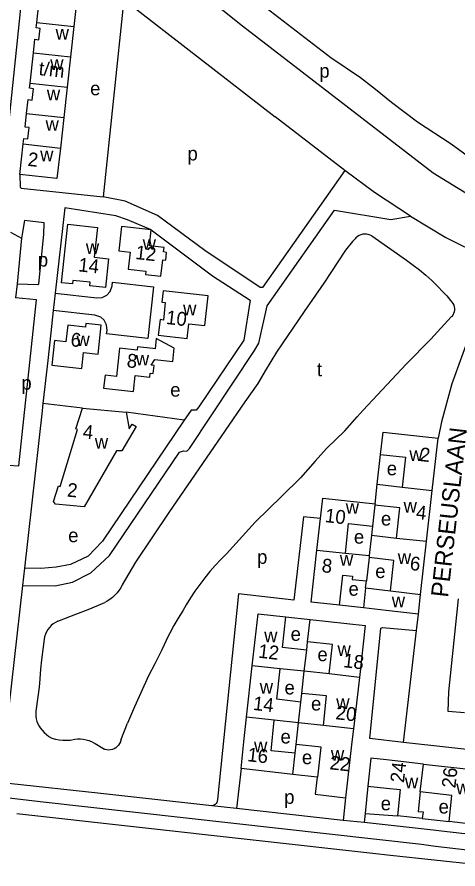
# Model space of a CAD drawing. Extents: x 161936 to 163647, y 386450 to 388633.
# Drawn here: x 162393 to 162520.7, y 386463.2 to 386710 of the extents above; entities that cross this region are included whole.
import ezdxf

# ---------------------------------------------------------------- set-up
doc = ezdxf.new("R2010")
doc.units = 0
for name, color, linetype in [('BLT_Basislijn', 7, 'Continuous'), ('BLT_Bebouwing', 7, 'Continuous'), ('BLT_Centroide', 7, 'Continuous'), ('BLT_Huisnummer', 7, 'Continuous'), ('BLT_Huisnummer_ tussenligend', 7, 'Continuous'), ('BLT_Huisnummer_reeks', 7, 'Continuous'), ('BLT_Onderverdeling_panden', 7, 'Continuous'), ('BLT_Straatnaam', 7, 'Continuous')]:
    doc.layers.add(name, color=color, linetype=linetype)

msp = doc.modelspace()

# ---------------------------------------------------------------- linework, layer by layer
at = {"layer": 'BLT_Basislijn'}
for p, q in [((162423.98, 386715.2), (162418, 386657.93)), ((162423.98, 386715.2), (162467.83, 386681.07)), ((162487.98, 386665.53), (162467.83, 386681.07)), ((162394.34, 386645.97), (162393.02, 386632.73)), ((162495.8, 386646.6), (162505.85, 386639.56)), ((162393.02, 386632.73), (162392.53, 386628.62)), ((162517.5, 386629.22), (162519, 386627.44)), ((162411.94, 386596.73), (162400.51, 386598)), ((162441.45, 386593.23), (162424.62, 386595.56)), ((162497.37, 386574.66), (162498.34, 386583.27)), ((162496.01, 386562.53), (162495.71, 386559.86)), ((162395.18, 386550.29), (162394.6, 386545.27)), ((162494, 386544.68), (162494.22, 386546.64)), ((162394.6, 386545.27), (162389.79, 386502.39)), ((162413.62, 386538.36), (162418.41, 386540.43)), ((162493.34, 386538.81), (162486.44, 386539.59)), ((162508.74, 386532.27), (162509.29, 386537.02)), ((162470.91, 386536.22), (162477.95, 386535.46)), ((162504.99, 386499.79), (162508.74, 386532.27)), ((162400.85, 386529.81), (162400.1, 386523.79)), ((162476.92, 386526.58), (162477.2, 386529.02)), ((162399.44, 386515.81), (162398.6, 386509.61)), ((162475.22, 386511.55), (162475.51, 386514.05)), ((162423.11, 386500.49), (162424.99, 386505.47)), ((162415.6, 386499.55), (162418.32, 386497.86)), ((162473.56, 386496.71), (162473.85, 386499.27)), ((162457.91, 386492.25), (162456.61, 386480.68)), ((162479.93, 386489.8), (162472.88, 386490.59)), ((162417.32, 386485.01), (162390.56, 386487.92)), ((162449.46, 386481.47), (162417.32, 386485.01)), ((162494.66, 386487.2), (162493.86, 386479.26)), ((162510.18, 386470.25), (162400.62, 386482.55)), ((162488.2, 386483.84), (162487.5, 386477.27)), ((162456.61, 386480.68), (162449.46, 386481.47)), ((162487.5, 386477.27), (162456.61, 386480.68)), ((162496.07, 386467.66), (162392.98, 386479.18)), ((162493.86, 386479.26), (162493.59, 386476.6)), ((162493.86, 386479.26), (162503.19, 386478.58)), ((162510.41, 386477.78), (162518.16, 386476.89)), ((162493.59, 386476.6), (162487.5, 386477.27)), ((162513.54, 386474.39), (162493.59, 386476.6))]:
    msp.add_line(p, q, dxfattribs=at)
for points in [[(162455.71, 386750.58), (162452.51, 386722.52), (162483.88, 386698.28), (162492.52, 386692.46), (162496.84, 386689.07), (162501.53, 386685.32), (162509.05, 386679.68), (162518.81, 386673.29), (162525.95, 386668.03), (162534.03, 386663.33), (162546.98, 386658.02)], [(162357.02, 386722.09), (162358.39, 386728.69), (162395.24, 386724.75), (162389.18, 386665.91), (162388.81, 386663.7), (162387.45, 386662.16), (162384.42, 386661.81), (162351.17, 386665.66), (162351.25, 386669.26)], [(162436.06, 386725.36), (162458.34, 386707.45), (162513.56, 386664.91), (162525.07, 386657.8), (162536.25, 386651.7), (162546.32, 386647.3), (162548.1, 386646.87)], [(162487.98, 386665.53), (162464.16, 386631.69), (162463.45, 386631.64), (162447.44, 386642.4), (162433.72, 386652.52), (162424.34, 386656.69), (162418, 386657.93)], [(162507.01, 386652.31), (162496.6, 386659.13), (162487.98, 386665.53)], [(162393.85, 386664.44), (162393.87, 386660.69), (162394.16, 386660.45), (162418, 386657.93)], [(162394.6, 386545.27), (162404.02, 386545.23), (162409.09, 386546.24), (162414.43, 386548.98), (162419.84, 386553.98), (162440.06, 386583.98), (162441.19, 386584.36), (162442.17, 386584.23), (162442.99, 386585.04), (162461.77, 386613.37), (162463.08, 386615.49), (162465.52, 386626.33), (162485, 386654.04), (162501.33, 386651.38), (162507.01, 386652.31)], [(162431.9, 386648.38), (162425, 386651.25), (162421.66, 386652.46), (162406.86, 386654.78), (162404.08, 386629.98)], [(162393.02, 386632.73), (162399.03, 386632.52), (162399.28, 386632.73), (162400.79, 386647.01), (162400.84, 386650.42), (162395.14, 386651.03), (162394.34, 386645.97)], [(162507.01, 386652.31), (162517.24, 386646.13), (162527.91, 386640.87), (162530.04, 386637.91), (162530.2, 386634.67), (162518.99, 386603.78), (162516.02, 386592.7), (162515.02, 386587.96)], [(162431.9, 386648.38), (162449.68, 386635.04), (162460.59, 386627.98), (162458.68, 386616.43), (162445.63, 386597.11), (162444.89, 386596.15), (162443.49, 386596.14), (162442.55, 386594.85), (162441.45, 386593.23)], [(162391.15, 386647.64), (162394.34, 386645.97)], [(162490.92, 386645.76), (162490.17, 386645.01), (162488.2, 386642.47), (162481.9, 386632.89), (162476.17, 386624.71), (162468.19, 386612.87), (162464.9, 386607.52), (162462.74, 386603.85), (162458.99, 386598.49), (162453.35, 386590.23)], [(162495.8, 386646.6), (162495.31, 386646.85), (162494.78, 386647.02), (162494.24, 386647.12), (162493.69, 386647.13), (162493.14, 386647.07), (162492.6, 386646.92), (162492.1, 386646.71), (162491.62, 386646.42), (162491.2, 386646.06), (162490.92, 386645.76)], [(162505.85, 386639.56), (162507.75, 386638.17), (162509.6, 386636.73), (162511.4, 386635.22), (162513.15, 386633.65), (162514.84, 386632.02), (162516.48, 386630.33), (162517.5, 386629.22)], [(162404.08, 386629.98), (162416.11, 386628.63), (162417.66, 386628.74), (162419.05, 386629.47), (162419.97, 386630.45), (162420.53, 386632.15), (162420.64, 386633.15), (162432.57, 386631.8), (162430.89, 386616.9), (162418.96, 386618.24), (162419.08, 386619.24), (162418.96, 386620.88), (162418.23, 386622.18), (162417.28, 386623.1), (162415.55, 386623.66), (162403.52, 386625.01)], [(162387.05, 386580.4), (162393.5, 386580), (162398.68, 386628.05), (162392.53, 386628.62)], [(162404.08, 386629.98), (162403.52, 386625.01)], [(162519, 386627.44), (162519.29, 386627.03), (162519.52, 386626.57), (162519.67, 386626.09), (162519.75, 386625.59), (162519.74, 386625.09), (162519.65, 386624.59), (162519.49, 386624.11), (162519.26, 386623.67), (162518.95, 386623.26), (162518.81, 386623.11)], [(162403.52, 386625.01), (162402.79, 386618.49), (162401.92, 386610.55), (162400.51, 386598)], [(162488.01, 386590.13), (162491.58, 386594.17), (162493.27, 386596.15), (162505.76, 386609.4), (162512.9, 386616.72), (162518.81, 386623.11)], [(162400.51, 386598), (162400.27, 386595.91), (162395.18, 386550.29)], [(162441.45, 386593.23), (162417.77, 386558.12), (162413.57, 386553.82), (162408.54, 386551.36), (162404.36, 386550.58), (162399.95, 386550.24), (162395.18, 386550.29)], [(162453.35, 386590.23), (162437.01, 386566.45), (162427.33, 386552.08), (162423.48, 386545.5)], [(162488.01, 386590.13), (162482.65, 386584.96), (162479.37, 386581.3), (162475.14, 386576.51), (162469.69, 386571.15), (162461.99, 386563.63), (162453.73, 386554.52)], [(162480.93, 386564.74), (162475.96, 386565.21), (162473.24, 386541.07), (162457.18, 386542.9), (162451.09, 386483.27)], [(162453.73, 386554.52), (162452.05, 386552.85), (162450.43, 386551.11), (162448.87, 386549.33), (162447.37, 386547.49), (162445.93, 386545.61), (162444.56, 386543.67), (162443.25, 386541.7), (162442.01, 386539.67), (162441.05, 386537.98)], [(162423.48, 386545.5), (162423.05, 386544.68), (162422.54, 386543.9), (162421.97, 386543.17), (162421.34, 386542.49), (162420.65, 386541.86), (162419.92, 386541.3), (162419.13, 386540.8), (162418.41, 386540.43)], [(162522.68, 386508.39), (162517.91, 386508.81), (162518.07, 386514.54), (162520.9, 386541.48)], [(162404.79, 386534.98), (162410.06, 386537.02), (162413.62, 386538.36)], [(162441.05, 386537.98), (162439.71, 386535.86), (162438.44, 386533.69), (162437.24, 386531.48), (162436.91, 386530.84)], [(162404.79, 386534.98), (162404.13, 386534.61), (162403.51, 386534.18), (162402.93, 386533.68), (162402.42, 386533.13), (162401.96, 386532.53), (162401.57, 386531.88), (162401.25, 386531.19), (162401.01, 386530.48), (162400.85, 386529.81)], [(162504.99, 386499.79), (162495.23, 386500.94), (162498.37, 386532.97), (162498.85, 386533.16), (162508.74, 386532.27)], [(162436.91, 386530.84), (162434.95, 386526.71), (162432.91, 386522.62), (162431.09, 386519.1)], [(162400.1, 386523.79), (162399.8, 386521.03), (162399.57, 386518.25), (162399.44, 386515.81)], [(162431.09, 386519.1), (162427.07, 386510.16), (162424.99, 386505.47)], [(162398.6, 386509.61), (162398.47, 386508.87), (162398.43, 386508.13), (162398.46, 386507.39), (162398.58, 386506.66), (162398.77, 386505.94), (162399.04, 386505.24), (162399.38, 386504.59), (162399.72, 386504.06)], [(162399.72, 386504.06), (162400.27, 386503.35), (162400.88, 386502.7), (162401.55, 386502.1), (162402.27, 386501.56), (162403.1, 386501.05)], [(162403.1, 386501.05), (162404.14, 386500.79), (162405.2, 386500.61), (162406.26, 386500.5), (162407.33, 386500.48), (162408.4, 386500.53), (162408.93, 386500.59)], [(162408.93, 386500.59), (162409.73, 386500.76), (162410.55, 386500.85), (162411.37, 386500.86), (162412.19, 386500.79), (162412.99, 386500.64), (162413.78, 386500.42), (162414.55, 386500.12), (162415.28, 386499.74), (162415.6, 386499.55)], [(162423.11, 386500.49), (162422.95, 386499.97), (162422.71, 386499.49), (162422.41, 386499.04), (162422.05, 386498.64), (162421.63, 386498.3), (162421.16, 386498.03), (162420.66, 386497.82), (162420.13, 386497.7), (162419.6, 386497.65), (162419.06, 386497.68), (162418.53, 386497.79), (162418.32, 386497.86)], [(162581.77, 386501.44), (162578.61, 386501.46), (162575.65, 386496.79), (162571.99, 386494.07), (162570.94, 386493.6), (162567.18, 386492.92), (162504.99, 386499.79)], [(162400.62, 386482.55), (162381.58, 386484.8), (162362.54, 386486.98), (162343.48, 386489.07), (162324.42, 386491.08), (162317.93, 386491.75)], [(162451.09, 386483.27), (162451, 386482.84), (162450.88, 386482.48), (162450.69, 386482.16), (162450.44, 386481.89), (162450.14, 386481.67), (162449.79, 386481.53), (162449.46, 386481.47)], [(162572.96, 386469.05), (162571.63, 386469.13), (162562.33, 386469.76), (162553.04, 386470.47), (162543.76, 386471.26), (162534.49, 386472.13), (162525.22, 386473.08), (162515.96, 386474.11), (162513.54, 386474.39)], [(162541.61, 386466.69), (162532.49, 386467.62), (162523.37, 386468.64), (162514.26, 386469.73), (162510.18, 386470.25)], [(162569.36, 386464.86), (162561.19, 386463.89), (162554.99, 386463.48), (162543.28, 386463.18), (162531.02, 386463.88), (162526.48, 386464.41), (162513.85, 386465.7), (162501.24, 386467.07), (162496.07, 386467.66)]]:
    msp.add_lwpolyline(points, dxfattribs=at)
at = {"layer": 'BLT_Bebouwing'}
for p, q in [((162398.72, 386708.48), (162399.7, 386717.29)), ((162409.46, 386707.29), (162408.48, 386698.49)), ((162396.77, 386690.87), (162397.74, 386699.67)), ((162408.48, 386698.49), (162407.51, 386689.68)), ((162407.51, 386689.68), (162406.53, 386680.87)), ((162406.53, 386680.87), (162405.56, 386672.06)), ((162393.85, 386664.44), (162394.82, 386673.25)), ((162411.94, 386596.73), (162424.62, 386595.56)), ((162513.32, 386572.88), (162515.02, 386587.96)), ((162496.73, 386568.96), (162497.37, 386574.66)), ((162497.37, 386574.66), (162504.61, 386573.85)), ((162511.67, 386558.15), (162513.32, 386572.88)), ((162496.68, 386568.55), (162496.01, 386562.53)), ((162479.9, 386555.52), (162480.93, 386564.74)), ((162495.71, 386559.86), (162495.04, 386553.96)), ((162495.71, 386559.86), (162502.95, 386559.04)), ((162509.93, 386542.71), (162511.67, 386558.15)), ((162478.21, 386540.51), (162479.9, 386555.52)), ((162488.16, 386554.65), (162495.04, 386553.96)), ((162494.98, 386553.41), (162494.22, 386546.64)), ((162494, 386544.68), (162493.34, 386538.81)), ((162494, 386544.68), (162501.22, 386543.8)), ((162509.29, 386537.02), (162509.93, 386542.71)), ((162486.44, 386539.59), (162478.21, 386540.51)), ((162477.2, 386529.02), (162477.95, 386535.46)), ((162476.21, 386520.48), (162476.92, 386526.58)), ((162459.5, 386507.16), (162461.15, 386522.03)), ((162476.21, 386520.48), (162469.23, 386521.21)), ((162475.51, 386514.05), (162476.21, 386520.48)), ((162483.43, 386519.68), (162476.21, 386520.48)), ((162492.18, 386518.69), (162490.48, 386503.78)), ((162474.55, 386505.52), (162475.22, 386511.55)), ((162458.7, 386500.02), (162459.5, 386507.16)), ((162474.55, 386505.52), (162467.53, 386506.28)), ((162473.85, 386499.27), (162474.55, 386505.52)), ((162481.77, 386504.73), (162474.55, 386505.52)), ((162490.48, 386503.78), (162490.04, 386500)), ((162457.91, 386492.25), (162458.7, 386500.02)), ((162490.04, 386500), (162488.2, 386483.84)), ((162472.88, 386490.59), (162473.56, 386496.71)), ((162472.88, 386490.59), (162457.91, 386492.25)), ((162510.73, 386493.59), (162525.61, 386491.95)), ((162479.93, 386489.8), (162480.17, 386489.78)), ((162510.41, 386477.78), (162503.19, 386478.58)), ((162525.33, 386476.1), (162518.16, 386476.89))]:
    msp.add_line(p, q, dxfattribs=at)
for points in [[(162399.7, 386717.29), (162410.43, 386716.1), (162409.46, 386707.29)], [(162397.74, 386699.67), (162398.18, 386703.57), (162399.34, 386703.45), (162399.7, 386706.73), (162398.54, 386706.85), (162398.72, 386708.48)], [(162395.8, 386682.06), (162396.24, 386686.09), (162397.41, 386685.96), (162397.77, 386689.24), (162396.61, 386689.37), (162396.77, 386690.87)], [(162394.82, 386673.25), (162395, 386674.86), (162396.16, 386674.73), (162396.53, 386678.01), (162395.36, 386678.14), (162395.8, 386682.06)], [(162405.56, 386672.06), (162404.58, 386663.25), (162393.85, 386664.44)], [(162416.32, 386649), (162415.32, 386640.47), (162419.54, 386639.99), (162418.61, 386631.63), (162414.13, 386632.15), (162414.23, 386633.15), (162409.18, 386633.69), (162409.08, 386632.73), (162405.89, 386633.05), (162407.74, 386649.96), (162416.32, 386649)], [(162431.9, 386648.38), (162423.28, 386649.32), (162422.48, 386642.31), (162425.79, 386641.93), (162425.23, 386636.97), (162430.32, 386636.39), (162430.22, 386635.41), (162434.67, 386634.91), (162435.23, 386639.64), (162436.08, 386639.56), (162436.32, 386641.84), (162435.46, 386641.94), (162435.59, 386643.23), (162431.42, 386643.7), (162431.9, 386648.38)], [(162434.98, 386627.4), (162435.97, 386627.29), (162435.43, 386622.2), (162434.43, 386622.34), (162433.93, 386617.89), (162442.27, 386616.92), (162442.74, 386621.15), (162447.38, 386620.63), (162448.34, 386629.25), (162435.35, 386630.73), (162434.98, 386627.4)], [(162403.91, 386616.3), (162403.12, 386609.11), (162411.8, 386608.16), (162412.31, 386612.86), (162416.48, 386612.36), (162417.4, 386620.7), (162412.96, 386621.18), (162412.85, 386620.18), (162407.76, 386620.76), (162407.18, 386615.89), (162403.91, 386616.3)], [(162418.5, 386606.27), (162418.06, 386602.44), (162426.73, 386601.48), (162427.26, 386606.14), (162431.44, 386605.69), (162431.59, 386606.86), (162432.44, 386606.78), (162432.69, 386609.08), (162431.84, 386609.18), (162432.91, 386610.76), (162438.13, 386610.21), (162438.55, 386614.06), (162433.3, 386616.84), (162432.98, 386613.93), (162432.34, 386614), (162427.9, 386614.49), (162427.8, 386613.52), (162422.72, 386614.07), (162421.8, 386605.89), (162418.5, 386606.27)], [(162424.62, 386595.56), (162425.46, 386590.66), (162426.33, 386592.1), (162427.51, 386591.42), (162423.4, 386584.33), (162421.82, 386584.37), (162412.42, 386568.1), (162404.12, 386568.86), (162403.59, 386569.65), (162405.01, 386574.18), (162405.54, 386574.03), (162410.56, 386590.53), (162410.06, 386590.68), (162411.94, 386596.73)], [(162498.34, 386583.27), (162499.07, 386589.75), (162499.98, 386589.65), (162515.02, 386587.96)], [(162498.34, 386583.27), (162505.58, 386582.47), (162504.61, 386573.85)], [(162480.93, 386564.74), (162481.6, 386570.66), (162496.73, 386568.96)], [(162502.95, 386559.04), (162503.94, 386567.79), (162496.68, 386568.55)], [(162488.16, 386554.65), (162489.04, 386563.32), (162496.01, 386562.53)], [(162501.22, 386543.8), (162502.18, 386552.58), (162494.98, 386553.41)], [(162486.44, 386539.59), (162487.38, 386548.35), (162490.24, 386548.04), (162490.14, 386547.05), (162494.22, 386546.64)], [(162461.15, 386522.03), (162462.83, 386537.1), (162470.91, 386536.22)], [(162509.29, 386537.02), (162499.99, 386538.06), (162493.34, 386538.81)], [(162476.92, 386526.58), (162469.96, 386527.33), (162470.91, 386536.22)], [(162477.95, 386535.46), (162493.9, 386533.74), (162492.18, 386518.69)], [(162483.43, 386519.68), (162484.41, 386528.23), (162477.2, 386529.02)], [(162475.22, 386511.55), (162468.3, 386512.35), (162469.23, 386521.21)], [(162481.77, 386504.73), (162482.69, 386513.34), (162475.51, 386514.05)], [(162473.56, 386496.71), (162466.64, 386497.44), (162467.53, 386506.28)], [(162480.17, 386489.78), (162481.08, 386498.49), (162473.85, 386499.27)], [(162510.73, 386493.59), (162500, 386494.77), (162495.54, 386495.26), (162494.66, 386487.2)], [(162479.93, 386489.8), (162479.38, 386484.81), (162488.2, 386483.84)], [(162494.66, 386487.2), (162500, 386486.61), (162504.03, 386486.17), (162503.19, 386478.58)], [(162509.84, 386485.49), (162509.22, 386479.85), (162510.62, 386479.7), (162510.41, 386477.78)], [(162518.16, 386476.89), (162518.99, 386484.48), (162509.84, 386485.49)]]:
    msp.add_lwpolyline(points, dxfattribs=at)
at = {"layer": 'BLT_Onderverdeling_panden'}
for p, q in [((162398.72, 386708.48), (162409.46, 386707.29)), ((162397.74, 386699.67), (162408.48, 386698.49)), ((162396.77, 386690.87), (162407.51, 386689.68)), ((162395.8, 386682.06), (162406.53, 386680.87)), ((162394.82, 386673.25), (162405.56, 386672.06)), ((162504.61, 386573.85), (162513.32, 386572.88)), ((162496.73, 386568.96), (162496.68, 386568.55)), ((162502.95, 386559.04), (162511.67, 386558.15)), ((162479.9, 386555.52), (162488.16, 386554.65)), ((162495.04, 386553.96), (162494.98, 386553.41)), ((162501.22, 386543.8), (162509.93, 386542.71)), ((162469.23, 386521.21), (162461.15, 386522.03)), ((162492.18, 386518.69), (162483.43, 386519.68)), ((162467.53, 386506.28), (162459.5, 386507.16)), ((162490.48, 386503.78), (162481.77, 386504.73)), ((162509.84, 386485.49), (162510.73, 386493.59))]:
    msp.add_line(p, q, dxfattribs=at)

# ---------------------------------------------------------------- texts
at = {"layer": 'BLT_Centroide'}
for s, p in [('w', (162404.19, 386703.47)), ('w', (162402.62, 386694.69)), ('p', (162480.58, 386692.44)), ('e', (162414.2, 386687.34)), ('w', (162401.65, 386685.88)), ('w', (162401.27, 386677.06)), ('w', (162399.7, 386668.25)), ('p', (162442.39, 386668.46)), ('w', (162429.41, 386642.58)), ('w', (162412.95, 386641.38)), ('p', (162399.04, 386637.7)), ('w', (162441.12, 386623.56)), ('w', (162410.23, 386614.66)), ('w', (162427.42, 386609.06)), ('t', (162479.88, 386605.95)), ('p', (162394.27, 386602.03)), ('e', (162437.39, 386600.03)), ('w', (162415.55, 386584.97)), ('w', (162506.67, 386581.36)), ('e', (162500.12, 386577.24)), ('w', (162488.22, 386566.09)), ('w', (162505, 386566.45)), ('e', (162498.44, 386562.69)), ('e', (162407.83, 386557.86)), ('e', (162490.61, 386557.43)), ('p', (162462.56, 386551.59)), ('w', (162486.53, 386551.03)), ('w', (162503.31, 386551.55)), ('e', (162496.79, 386547.47)), ('e', (162489.05, 386542.35)), ('w', (162501.57, 386539.03)), ('w', (162464.6, 386528.89)), ('e', (162472.27, 386529.29)), ('w', (162485.84, 386524.89)), ('e', (162480.04, 386523.39)), ('w', (162463.32, 386513.98)), ('e', (162470.5, 386513.75)), ('e', (162478.18, 386509.09)), ('w', (162485.48, 386509.52)), ('e', (162469.34, 386499.54)), ('w', (162461.66, 386496.97)), ('w', (162483.94, 386494.54)), ('e', (162475.55, 386493.55)), ('w', (162505.39, 386486.53)), ('w', (162520.24, 386484.84)), ('p', (162470.41, 386482.05)), ('e', (162498.37, 386480.18)), ('e', (162515.14, 386479.25))]:
    msp.add_text(s, height=4, dxfattribs=at).set_placement(p)
at = {"layer": 'BLT_Huisnummer'}
for s, rotation, p in [('12', 353.5733, (162427.17, 386639.92)), ('14', 353.9037, (162410.64, 386636.35)), ('10', 353.3372, (162436.04, 386621.11)), ('6', 353.7541, (162408.38, 386614.68)), ('8', 353.8947, (162424.66, 386608.57)), ('2', 353.5819, (162509.51, 386581.4)), ('10', 353.5853, (162482.08, 386563.7)), ('8', 353.585, (162481.13, 386549.21)), ('6', 353.5823, (162506.67, 386549.84)), ('12', 353.4923, (162462.76, 386524.42)), ('18', 353.4923, (162487.37, 386521.66)), ('16', 353.648, (162459.59, 386494.42)), ('22', 353.648, (162483.44, 386492.08)), ('24', 83.7118, (162505.09, 386488.02))]:
    msp.add_text(s, height=4, rotation=rotation, dxfattribs=at).set_placement(p)
at = {"layer": 'BLT_Huisnummer_ tussenligend'}
for s, rotation, p in [('4', 353.5823, (162508.45, 386564.65)), ('14', 353.4911, (162461.23, 386509.28)), ('20', 353.4911, (162485.17, 386506.59)), ('26', 83.7117, (162519.98, 386486.47))]:
    msp.add_text(s, height=4, rotation=rotation, dxfattribs=at).set_placement(p)
at = {"layer": 'BLT_Huisnummer_reeks'}
for s, rotation, p in [('t/m', 353.6834, (162399.16, 386693.23)), ('2', 353.6523, (162395.96, 386666.92)), ('4', 354.7371, (162411.95, 386587.97)), ('2', 354.7857, (162407.39, 386571.08))]:
    msp.add_text(s, height=4, rotation=rotation, dxfattribs=at).set_placement(p)
at = {"layer": 'BLT_Straatnaam'}
msp.add_text('PERSEUSLAAN', height=5, rotation=83.6124, dxfattribs=at).set_placement((162517.87, 386541.7))

doc.saveas('drawing.dxf')
